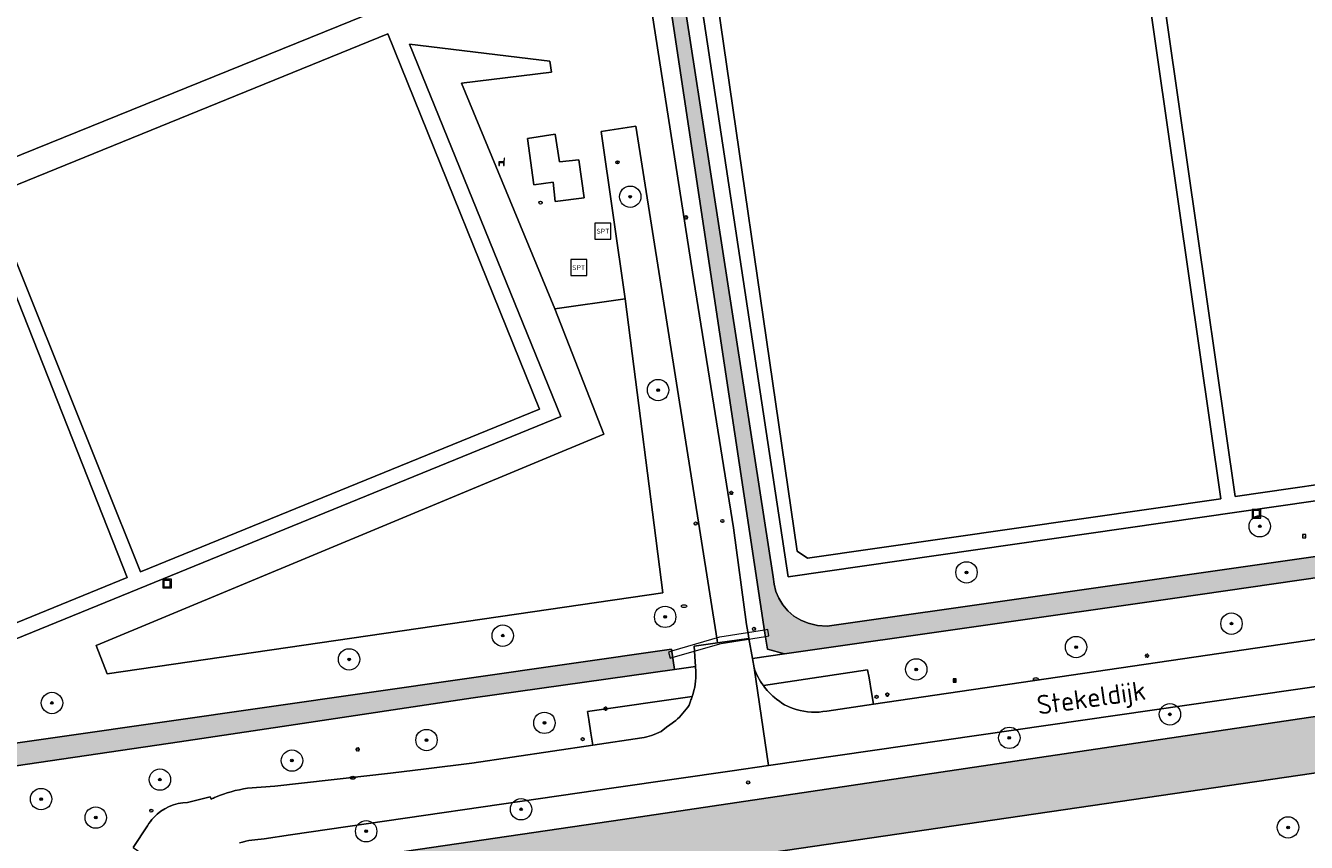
# Model space of a CAD drawing. Header units: metres. Extents: x 125349 to 128236, y 501602 to 503797.
# Tile 562 of 656: x 127025 to 127145, y 502794 to 502870. Entities that reach past the tile are written whole.
import ezdxf
from ezdxf.enums import TextEntityAlignment as Align

# ---------------------------------------------------------------- set-up
doc = ezdxf.new("R2010")
doc.units = ezdxf.units.M
doc.layers.get('0').update_dxf_attribs({"linetype": 'CONTINUOUS'})
for name, color, linetype, lineweight in [('B-WE-GK-BESCHOEIING-G', 130, 'GK-BESCHOEIING-SO', 18), ('B-WE-GR-BEPLANTING_CULTUUR_BOSPLANTSOEN-GV', 90, 'CONTINUOUS', 18), ('B-WE-GR-BOOM-S-500', 90, 'CONTINUOUS', 18), ('B-WE-IE-MEUBILAIR-S', 7, 'CONTINUOUS', 18), ('B-WE-IE-MEUBILAIR_WEGMEUBILAIR-S', 7, 'CONTINUOUS', 18), ('B-WE-IE-MEUBILAIR_WEGMEUBILAIR_AFVALBAK-S', 7, 'CONTINUOUS', 18), ('B-WE-KW-KUNSTWERK_DUIKER-GV', 170, 'CONTINUOUS', 18), ('B-WE-OG-TERREIN_BEGROEID-GV', 7, 'CONTINUOUS', 18), ('B-WE-OG-TERREIN_ONBEGROEID_ZAND-GV', 7, 'CONTINUOUS', 18), ('B-WE-OG-TOPOGRAFIE-T18', 10, 'CONTINUOUS', 18), ('B-WE-OG-WATER-GV', 130, 'CONTINUOUS', 18), ('B-WE-OG-WATER_SLOOT-GV', 120, 'CONTINUOUS', 18), ('B-WE-VH-GESLOTENVERHARDING_ASFALT-GV', 10, 'CONTINUOUS', 18), ('B-WE-VH-GESLOTENVERHARDING_BETON-GV', 10, 'CONTINUOUS', 18), ('B-WE-VH-HALFVERHARDING-GV', 130, 'CONTINUOUS', 18), ('B-WE-VH-ONVERHARD-GV', 252, 'CONTINUOUS', 18), ('B-WE-VH-OPENVERHARDING-GV', 90, 'CONTINUOUS', 18), ('B-WE-VH-OPENVERHARDING_STRAATBAKSTEEN-GV', 90, 'CONTINUOUS', 18)]:
    doc.layers.add(name, color=color, linetype=linetype, lineweight=lineweight)
doc.layers.add('B-WE-OG-WATER-V', color=7, linetype='CONTINUOUS', lineweight=18, true_color=0xbee8ff)
doc.layers.add('B-WE-OG-WATER_SLOOT-V', color=7, linetype='CONTINUOUS', lineweight=18, true_color=0x73e9ff)
doc.styles.add('NLCS-ISO', font='NLCS-ISO.ttf')
doc.styles.add('NLCS-ISO-M1000-T18', font='NLCS-ISO.ttf', dxfattribs={"height": 1.8})
doc.linetypes.add('GK-BESCHOEIING-SO', pattern='A,18,-3,[1,NLCS.SHX,S=0.6,R=0,X=0,Y=0],-3', length=24)

# ---------------------------------------------------------------- blocks, each defined once
blk = doc.blocks.new('SIE-WEG_AFVALBAK-SO')
at = {"color": 0, "linetype": 'ByBlock', "lineweight": 18}
for points in [[(-2, -2), (2, -2), (2, 2), (-2, 2)], [(-1.5, -1.5), (1.5, -1.5), (1.5, 1.5), (-1.5, 1.5)]]:
    blk.add_lwpolyline(points, close=True, dxfattribs=at)
blk = doc.blocks.new('SIE-MEUBILAIR_BORD_LOCATIEPAAL-SO')
blk.add_lwpolyline([(-0.75, -0.75), (0.75, -0.75), (0.75, 0.75), (-0.75, 0.75)], close=True)
at = {"style": 'NLCS-ISO'}
blk.add_text('lp', height=0.75, dxfattribs=at).set_placement((0.01, 0.12), align=Align.MIDDLE_CENTER)
blk = doc.blocks.new('SIE-MEUBILAIR_BORD_INFORMATIE-SO')
h = blk.add_hatch(color=256)
h.dxf.hatch_style = 1
h.paths.add_polyline_path([(0.13, 0.2), (-0.33, 0.2), (-0.33, 0.08), (-0.13, 0.08), (-0.13, -0.65), (0.13, -0.65)])
h = blk.add_hatch(color=256)
h.dxf.hatch_style = 1
edge = h.paths.add_edge_path()
edge.add_arc((0, 0.5), 0.149, 0, 360)
for points in [[(-0.75, -0.75), (0.75, -0.75), (0.75, 0.75), (-0.75, 0.75)], [(0.13, 0.2), (-0.33, 0.2), (-0.33, 0.08), (-0.13, 0.08), (-0.13, -0.65), (0.13, -0.65)]]:
    blk.add_lwpolyline(points, close=True)
blk.add_circle((0, 0.5), 0.149)
blk = doc.blocks.new('SIE-MEUBILAIR_PAAL_LICHTMAST-SO')
for points in [[(-0.62, 0), (-1, 0)], [(-0.71, 0.71), (-0.44, 0.44)], [(0, 1), (0, 0.62)], [(0.44, 0.44), (0.71, 0.71)], [(1, 0), (0.62, 0)], [(-0.71, -0.71), (-0.44, -0.44)], [(0, -0.62), (0, -1)], [(0.44, -0.44), (0.71, -0.71)]]:
    blk.add_lwpolyline(points)
blk.add_circle((0, 0), 0.5)
blk = doc.blocks.new('SIE-MEUBILAIR_PAAL_VLAGGENMAST-SO')
h = blk.add_hatch(color=256)
h.dxf.hatch_style = 1
h.paths.add_polyline_path([(-0.18, 0.5), (0.32, 0.25), (-0.18, 0)])
blk.add_line((-0.18, 0), (-0.18, -0.47))
blk.add_lwpolyline([(-0.18, 0.5), (0.32, 0.25), (-0.18, 0)], close=True)
blk.add_circle((0, 0), 0.75)
blk = doc.blocks.new('SIE-MEUBILAIR_PAAL_AFSLUITPAAL-SO')
blk.add_circle((0, 0), 0.75)
at = {"style": 'NLCS-ISO'}
blk.add_text('af', height=0.75, dxfattribs=at).set_placement((0, 0.05), align=Align.MIDDLE_CENTER)
blk = doc.blocks.new('SIE-MEUBILAIR_PAAL_VERKEERSBORD-SO')
blk.add_circle((0, 0), 0.75)
at = {"style": 'NLCS-ISO'}
blk.add_text('vb', height=0.75, dxfattribs=at).set_placement((0, 0.07), align=Align.MIDDLE_CENTER)
blk = doc.blocks.new('SIE-MEUBILAIR_PUT_KOLK-SO')
blk.add_ellipse((0, 0), major_axis=(1.25, 0), ratio=0.54)
at = {"style": 'NLCS-ISO'}
blk.add_text('klk', height=0.75, dxfattribs=at).set_placement((0.03, 0), align=Align.MIDDLE_CENTER)
blk = doc.blocks.new('SIE-MEUBILAIR_PUT-SO')
blk.add_ellipse((0, 0), major_axis=(1.25, 0), ratio=0.54)
blk = doc.blocks.new('SIE-WEG_SPEELTOESTEL-SO')
at = {"flags": 128}
blk.add_lwpolyline([(-3.75, -3.75), (3.75, -3.75), (3.75, 3.75), (-3.75, 3.75)], close=True, dxfattribs=at)
at = {"style": 'NLCS-ISO'}
blk.add_text('SPT', height=2.25, dxfattribs=at).set_placement((0, 0), align=Align.MIDDLE_CENTER)
blk = doc.blocks.new('SIE-WEG_ZITBANK-SO')
at = {"color": 0, "linetype": 'ByBlock', "lineweight": 18}
blk.add_lwpolyline([(-0.91, -1.63), (-0.91, -0.2), (1.09, -0.2), (1.09, -1.63), (1.29, -1.63), (1.29, -0.21), (1.54, 1.78), (1.33, 1.78), (1.11, 0), (-1.11, 0), (-1.11, -1.63)], close=True, dxfattribs=at)
blk = doc.blocks.new('SGR-BOOM_01-SO')
at = {"linetype": 'ByBlock', "lineweight": 18}
h = blk.add_hatch(color=0, dxfattribs=at)
h.dxf.hatch_style = 1
edge = h.paths.add_edge_path()
edge.add_arc((0, 0), 0.25, 0, 360)
at = {"color": 0, "linetype": 'ByBlock', "lineweight": 18}
for radius in [2, 0.25]:
    blk.add_circle((0, 0), radius, dxfattribs=at)

msp = doc.modelspace()

# ---------------------------------------------------------------- hatches: boundary and pattern name
at = {"layer": 'B-WE-OG-WATER-V'}
msp.add_hatch(color=256, dxfattribs=at).paths.add_polyline_path([(126925.692, 502862.179), (126926.725, 502862.599), (126929.444, 502863.705), (126998.342, 502891.735), (127000, 502892.411), (127068.237, 502920.434), (127146.516, 502952.024), (127196.733, 502973.001), (127260.705, 502998.784), (127260.857, 502998.82), (127261.013, 502998.828), (127261.168, 502998.808), (127261.317, 502998.761), (127261.455, 502998.687), (127261.567, 502998.585), (127261.661, 502998.466), (127261.733, 502998.333), (127261.782, 502998.19), (127261.807, 502998.041), (127261.945, 502997.108), (127262.153, 502995.7), (127264.042, 502982.918), (127274.544, 502911.835), (127274.907, 502909.378), (127282.182, 502860.137), (127282.031, 502858.976), (127281.742, 502858.155), (127281.334, 502857.386), (127268.035, 502838.479), (127192.199, 502827.152), (127174.64, 502824.496), (127100.104, 502813.864), (127099.193, 502813.92), (127098.304, 502814.128), (127097.618, 502814.416), (127096.987, 502814.81), (127096.427, 502815.299), (127095.952, 502815.872), (127095.582, 502816.467), (127095.305, 502817.11), (127095.127, 502817.788), (127095.052, 502818.484), (127085.615, 502879.411), (127084.34, 502879.16), (127094.277, 502813.207), (127094.502, 502811.717), (127096.103, 502811.268), (127132.621, 502816.48), (127179.344, 502823.246), (127230.768, 502830.464), (127268.638, 502836.128), (127269.888, 502836.64), (127270.897, 502837.476), (127280.482, 502851.498), (127284.384, 502857.206), (127284.591, 502857.745), (127284.735, 502858.304), (127284.823, 502858.953), (127284.833, 502859.607), (127284.584, 502861.398), (127283.981, 502865.851), (127266.618, 502983.933), (127264.357, 502999.307), (127264.347, 502999.447), (127264.363, 502999.639), (127264.412, 502999.825), (127264.492, 503000), (127264.602, 503000.168), (127264.738, 503000.316), (127264.896, 503000.44), (127265.072, 503000.536), (127265.86, 503000.856), (127270.744, 503002.841), (127363.988, 503040.735), (127500, 503096.01), (127557.609, 503119.4), (127566.001, 503122.807), (127564.637, 503126.313), (127556.879, 503123.274), (127513.142, 503105.462), (127471.191, 503088.149), (127356.647, 503040.877), (127237.227, 502993.046), (127157.527, 502959.981), (127056.473, 502918.71), (126986.353, 502890.514), (126953.022, 502877.282), (126938.276, 502870.698), (126816.16, 502822.047), (126799.469, 502814.983), (126798.43, 502814.189), (126797.678, 502813.119), (126797.298, 502811.964), (126794.069, 502810.633), (126794.114, 502810.547), (126794.255, 502810.364), (126794.427, 502810.209), (126794.623, 502810.087), (126794.838, 502810.003), (126795.065, 502809.958), (126801.742, 502812.259), (126815.875, 502817.472), (126882.56, 502844.385), (126887.864, 502846.257), (126892.686, 502848.457), (126899.347, 502851.123), (126904.204, 502852.841), (126910.749, 502855.949), (126912.045, 502856.396), (126920.665, 502860.142), (126923.134, 502861.019), (126923.894, 502860.754), (126924.227, 502860.545), (126924.713, 502859.369), (126926.414, 502855.193), (126931.221, 502843.57), (126935.053, 502834.355), (126938.599, 502825.858), (126938.915, 502825.79), (126939.468, 502825.67), (126940.871, 502825.979), (126940.481, 502826.935), (126939.727, 502828.784)])
at = {"layer": 'B-WE-OG-WATER_SLOOT-V'}
h = msp.add_hatch(color=256, dxfattribs=at)
edge = h.paths.add_edge_path()
edge.add_line((127085.798, 502809.814), (127085.547, 502811.715))
edge.add_line((127085.547, 502811.715), (127000, 502799.451))
edge.add_line((127000, 502799.451), (126998.342, 502799.213))
edge.add_line((126998.342, 502799.213), (126955.688, 502792.793))
edge.add_arc((126955.258, 502794.53), 1.789, 239.26043, 283.8949, ccw=False)
edge.add_arc((126955.342, 502794.604), 1.896, 209.83615, 238.24836, ccw=False)
edge.add_line((126953.697, 502793.661), (126944.08, 502818.913))
edge.add_arc((126943.027, 502818.4), 1.171, 25.94948, 111.79499)
edge.add_arc((126943.06, 502818.415), 1.17, 113.56703, 183.59811)
edge.add_arc((126943.172, 502818.43), 1.283, 183.94661, 193.03128)
edge.add_line((126941.922, 502818.141), (126950.509, 502795.93))
edge.add_line((126950.509, 502795.93), (126951.495, 502793.379))
edge.add_arc((126955.276, 502794.485), 3.939, 196.30433, 241.95795)
edge.add_arc((126955.277, 502794.541), 3.989, 242.32472, 291.1769)
edge.add_line((126956.718, 502790.821), (126959.507, 502791.242))
edge.add_line((126959.507, 502791.242), (126975.898, 502793.717))
edge.add_line((126975.898, 502793.717), (126998.342, 502796.999))
edge.add_line((126998.342, 502796.999), (127000, 502797.243))
edge.add_line((127000, 502797.243), (127039.526, 502803.047))
edge.add_line((127039.526, 502803.047), (127049.737, 502804.575))
edge.add_line((127049.737, 502804.575), (127066.989, 502807.157))
edge.add_line((127066.989, 502807.157), (127085.798, 502809.814))
h = msp.add_hatch(color=256, dxfattribs=at)
edge = h.paths.add_edge_path()
edge.add_arc((127048.889, 502787.353), 1.276, 191.54981, 276.72708)
edge.add_line((127049.039, 502786.085), (127082.105, 502790.8))
edge.add_line((127082.105, 502790.8), (127198.458, 502807.84))
edge.add_arc((127198.954, 502804.931), 2.951, 80.20629, 99.67888, ccw=False)
edge.add_arc((127198.872, 502804.799), 3.095, 52.4093, 79.12059, ccw=False)
edge.add_line((127200.76, 502807.252), (127237.053, 502782.975))
edge.add_arc((127237.522, 502783.776), 0.928, 239.6729, 316.30575)
edge.add_line((127238.193, 502783.135), (127239.932, 502785.731))
edge.add_arc((127239.148, 502786.272), 0.952, 325.39184, 369.67174)
edge.add_arc((127238.937, 502786.257), 1.163, 8.64042, 46.06874)
edge.add_line((127239.744, 502787.095), (127201.16, 502813.048))
edge.add_arc((127199.571, 502809.508), 3.88, 65.82755, 92.33572)
edge.add_line((127199.413, 502813.385), (127080.953, 502795.753))
edge.add_line((127080.953, 502795.753), (127048.839, 502791.057))
edge.add_arc((127048.909, 502789.452), 1.607, 92.50447, 139.46494)
edge.add_line((127047.688, 502790.496), (127047.682, 502790.49))
edge.add_line((127047.682, 502790.49), (127047.684, 502790.49))
edge.add_arc((127048.826, 502789.617), 1.437, 142.60418, 178.60876)
edge.add_line((127047.389, 502789.652), (127047.639, 502787.097))

# ---------------------------------------------------------------- linework, layer by layer
at = {"layer": 'B-WE-GK-BESCHOEIING-G', "flags": 128}
msp.add_lwpolyline([(127048.839, 502791.057), (127080.953, 502795.753), (127199.413, 502813.385)], dxfattribs=at)
at = {"layer": 'B-WE-GR-BEPLANTING_CULTUUR_BOSPLANTSOEN-GV', "flags": 128}
msp.add_lwpolyline([(127198.458, 502807.84), (127082.105, 502790.8)], dxfattribs=at)
at = {"layer": 'B-WE-KW-KUNSTWERK_DUIKER-GV', "flags": 128}
msp.add_lwpolyline([(127085.694, 502810.948), (127090.163, 502812.253), (127094.324, 502812.902), (127094.621, 502812.949), (127094.528, 502813.541), (127094.232, 502813.495), (127090.052, 502812.842), (127090.014, 502812.834), (127085.526, 502811.523), (127085.238, 502811.439), (127085.406, 502810.863)], close=True, dxfattribs=at)
at = {"layer": 'B-WE-OG-TERREIN_BEGROEID-GV', "flags": 128}
for points in [[(127213.664, 502821.405), (127218.192, 502822.152), (127227.339, 502823.514), (127231.24, 502824.066), (127273.052, 502830.086), (127285.172, 502848.289), (127280.482, 502851.498), (127270.897, 502837.476), (127269.888, 502836.64), (127268.638, 502836.128), (127230.768, 502830.464), (127179.344, 502823.246), (127132.621, 502816.48), (127096.103, 502811.268)], [(127104.241, 502807.657), (127104.43, 502806.56), (127192.202, 502819.447), (127207.258, 502822.009)], [(127205.662, 502817.093), (127199.508, 502816.096), (127182.8, 502813.54), (127094.594, 502800.811)], [(127048.839, 502791.057), (127080.953, 502795.753), (127199.413, 502813.385)], [(127096.103, 502811.268), (127093.108, 502810.832), (127093.262, 502809.959)], [(127087.803, 502809.607), (127087.771, 502810.089), (127085.798, 502809.814), (127066.989, 502807.157), (127049.737, 502804.575), (127039.526, 502803.047), (127000, 502797.243), (126998.342, 502796.999), (126975.898, 502793.717)], [(127094.125, 502808.294), (127103.879, 502809.76), (127104.007, 502809.019), (127104.241, 502807.657)], [(127077.784, 502805.136), (127077.663, 502805.865), (127087.469, 502807.291)], [(127045.881, 502798.692), (127048.433, 502798.898), (127059.239, 502800.1), (127062.59, 502800.502), (127066.842, 502801.053), (127078.185, 502802.726), (127078.001, 502803.834), (127077.784, 502805.136)], [(127094.594, 502800.811), (127091.206, 502800.322), (127080.35, 502798.755), (127049.886, 502794.345), (127047.437, 502793.947)], [(127040.267, 502797.366), (127042.369, 502797.903), (127042.48, 502797.676)], [(127035.182, 502793.148), (127036.517, 502795.185)]]:
    msp.add_lwpolyline(points, dxfattribs=at)
at = {"layer": 'B-WE-OG-TERREIN_BEGROEID-GV'}
for points in [[(127087.469, 502807.291, 0.0966999), (127087.803, 502809.607)], [(127093.262, 502809.959, 0.0775111), (127094.125, 502808.294)], [(127042.48, 502797.676, -0.0101014), (127042.884, 502797.856)], [(127042.884, 502797.856, -0.0640159), (127045.881, 502798.692)], [(127037.1, 502795.958, -0.2013769), (127040.267, 502797.366)], [(127036.517, 502795.185, -0.0530884), (127037.1, 502795.958)], [(127047.437, 502793.947, 0.0638725), (127045.136, 502793.584)]]:
    msp.add_lwpolyline(points, format="xyb", dxfattribs=at)
at = {"layer": 'B-WE-OG-TERREIN_ONBEGROEID_ZAND-GV', "flags": 128}
msp.add_lwpolyline([(127076.855, 502857.51), (127075.055, 502857.309), (127074.653, 502859.911), (127072.052, 502859.51), (127072.655, 502855.157), (127074.455, 502855.408), (127074.656, 502853.607), (127077.357, 502853.957)], close=True, dxfattribs=at)
at = {"layer": 'B-WE-OG-WATER-GV', "flags": 128}
for points in [[(127084.34, 502879.16), (127094.277, 502813.207), (127094.502, 502811.717), (127096.103, 502811.268), (127132.621, 502816.48), (127179.344, 502823.246), (127230.768, 502830.464), (127268.638, 502836.128), (127269.888, 502836.64), (127270.897, 502837.476), (127280.482, 502851.498), (127284.384, 502857.206), (127284.591, 502857.745), (127284.735, 502858.304), (127284.823, 502858.953), (127284.833, 502859.607), (127284.584, 502861.398), (127283.981, 502865.851), (127266.618, 502983.933)], [(127274.907, 502909.378), (127282.182, 502860.137), (127282.031, 502858.976), (127281.742, 502858.155), (127281.334, 502857.386), (127268.035, 502838.479), (127192.199, 502827.152), (127174.64, 502824.496), (127100.104, 502813.864), (127099.193, 502813.92), (127098.304, 502814.128), (127097.618, 502814.416), (127096.987, 502814.81), (127096.427, 502815.299), (127095.952, 502815.872), (127095.582, 502816.467), (127095.305, 502817.11), (127095.127, 502817.788), (127095.052, 502818.484), (127085.615, 502879.411)]]:
    msp.add_lwpolyline(points, dxfattribs=at)
at = {"layer": 'B-WE-OG-WATER_SLOOT-GV', "flags": 128}
for points in [[(127199.413, 502813.385), (127080.953, 502795.753)], [(127085.798, 502809.814), (127085.547, 502811.715), (127000, 502799.451)], [(126956.718, 502790.821), (126959.507, 502791.242), (126975.898, 502793.717), (126998.342, 502796.999), (127000, 502797.243), (127039.526, 502803.047), (127049.737, 502804.575), (127066.989, 502807.157), (127085.798, 502809.814)], [(127082.105, 502790.8), (127198.458, 502807.84)], [(127080.953, 502795.753), (127048.839, 502791.057)]]:
    msp.add_lwpolyline(points, dxfattribs=at)
at = {"layer": 'B-WE-VH-GESLOTENVERHARDING_ASFALT-GV', "flags": 128}
for points in [[(127207.258, 502822.009), (127192.202, 502819.447), (127104.43, 502806.56)], [(127094.594, 502800.811), (127182.8, 502813.54), (127199.508, 502816.096)], [(127093.262, 502809.959), (127094.594, 502800.811)], [(127104.43, 502806.56), (127100.057, 502805.918)]]:
    msp.add_lwpolyline(points, dxfattribs=at)
at = {"layer": 'B-WE-VH-GESLOTENVERHARDING_ASFALT-GV'}
for points in [[(127094.125, 502808.294, -0.0775111), (127093.262, 502809.959)], [(127095.16, 502807.2, -0.0624878), (127094.125, 502808.294)], [(127097.208, 502806.072, -0.120222), (127095.16, 502807.2)], [(127100.057, 502805.918, -0.1221517), (127097.208, 502806.072)]]:
    msp.add_lwpolyline(points, format="xyb", dxfattribs=at)
at = {"layer": 'B-WE-VH-GESLOTENVERHARDING_BETON-GV', "flags": 128}
for points in [[(127047.437, 502793.947), (127049.886, 502794.345), (127080.35, 502798.755), (127091.206, 502800.322), (127094.594, 502800.811), (127093.262, 502809.959), (127093.108, 502810.832), (127092.777, 502812.716), (127089.837, 502812.297), (127087.647, 502811.985), (127087.771, 502810.089)], [(127087.771, 502810.089), (127087.803, 502809.607)], [(127087.298, 502806.856), (127087.184, 502806.474)], [(127085.934, 502805.023), (127085.378, 502804.639), (127085.06, 502804.421), (127084.552, 502804.005)], [(127078.185, 502802.726), (127066.842, 502801.053), (127062.59, 502800.502), (127059.239, 502800.1), (127048.433, 502798.898), (127045.881, 502798.692)], [(127082.751, 502803.4), (127078.185, 502802.726)], [(127042.48, 502797.676), (127042.369, 502797.903), (127040.267, 502797.366)], [(127036.517, 502795.185), (127035.182, 502793.148), (127040.459, 502789.499)]]:
    msp.add_lwpolyline(points, dxfattribs=at)
at = {"layer": 'B-WE-VH-GESLOTENVERHARDING_BETON-GV'}
for points in [[(127087.803, 502809.607, -0.0966999), (127087.469, 502807.291)], [(127087.469, 502807.291, -0.0202686), (127087.298, 502806.856)], [(127087.184, 502806.474, -0.0588991), (127085.934, 502805.023)], [(127084.552, 502804.005, -0.0715709), (127082.751, 502803.4)], [(127042.884, 502797.856, 0.0101014), (127042.48, 502797.676)], [(127045.881, 502798.692, 0.0640159), (127042.884, 502797.856)], [(127040.267, 502797.366, 0.2013769), (127037.1, 502795.958)], [(127037.1, 502795.958, 0.0530884), (127036.517, 502795.185)], [(127045.136, 502793.584, -0.0638725), (127047.437, 502793.947)]]:
    msp.add_lwpolyline(points, format="xyb", dxfattribs=at)
at = {"layer": 'B-WE-VH-HALFVERHARDING-GV', "flags": 128}
for points in [[(127020.941, 502856.479), (127006.617, 502891.349), (127043.98, 502906.519), (127058.154, 502871.548)], [(127129.335, 502888.177), (127169.155, 502893.991), (127178.389, 502831.802), (127138.269, 502825.988)], [(127088.416, 502882.163), (127127.984, 502887.977), (127136.919, 502825.788), (127098.25, 502820.224), (127097.3, 502820.874)], [(127073.18, 502834.177), (127035.867, 502818.957), (127021.742, 502854.128), (127059.006, 502869.297)], [(127076.855, 502857.51), (127077.357, 502853.957), (127074.656, 502853.607), (127074.455, 502855.408), (127072.655, 502855.157), (127072.052, 502859.51), (127074.653, 502859.911), (127075.055, 502857.309)], [(127000, 502805.65), (126998.342, 502805.415), (126996.828, 502805.237), (126983.474, 502838.673), (127000, 502845.306), (127020.691, 502853.677), (127034.616, 502818.407), (127005.256, 502806.392)]]:
    msp.add_lwpolyline(points, close=True, dxfattribs=at)
for points in [[(127086.848, 502881.98), (127096.432, 502818.485), (127261.496, 502842.285), (127281.183, 502859.248), (127281.032, 502860.897), (127262.379, 502844.981), (127261.628, 502845.632), (127252.845, 502906.17)], [(127005.197, 502804.907), (127075.166, 502833.492), (127061.032, 502868.335), (127074.142, 502866.737), (127074.317, 502865.716), (127065.897, 502864.663), (127074.61, 502843.549), (127081.213, 502844.501), (127078.954, 502860.163), (127082.206, 502860.663), (127089.797, 502812.553), (127089.837, 502812.297), (127092.777, 502812.716), (127092.731, 502812.981), (127092.55, 502814.019), (127091.345, 502823.074), (127087.482, 502846.989), (127082.163, 502881.211)]]:
    msp.add_lwpolyline(points, dxfattribs=at)
at = {"layer": 'B-WE-VH-ONVERHARD-GV', "flags": 128}
for points in [[(127085.615, 502879.411), (127095.052, 502818.484), (127095.127, 502817.788), (127095.305, 502817.11), (127095.582, 502816.467), (127095.952, 502815.872), (127096.427, 502815.299), (127096.987, 502814.81), (127097.618, 502814.416), (127098.304, 502814.128), (127099.193, 502813.92), (127100.104, 502813.864), (127174.64, 502824.496), (127192.199, 502827.152), (127268.035, 502838.479), (127281.334, 502857.386), (127281.742, 502858.155), (127282.031, 502858.976), (127282.182, 502860.137), (127274.907, 502909.378)], [(127252.845, 502906.17), (127261.628, 502845.632), (127262.379, 502844.981), (127281.032, 502860.897), (127281.183, 502859.248), (127261.496, 502842.285), (127096.432, 502818.485), (127086.848, 502881.98)], [(127082.163, 502881.211), (127087.482, 502846.989), (127091.345, 502823.074), (127092.55, 502814.019), (127092.731, 502812.981), (127092.777, 502812.716), (127093.108, 502810.832), (127096.103, 502811.268), (127094.502, 502811.717), (127094.277, 502813.207), (127084.34, 502879.16)], [(127081.213, 502844.501), (127084.73, 502816.993), (127032.759, 502809.414), (127031.707, 502812.064), (127079.193, 502831.833), (127074.61, 502843.549), (127065.897, 502864.663), (127074.317, 502865.716), (127074.142, 502866.737), (127061.032, 502868.335), (127075.166, 502833.492), (127005.197, 502804.907), (127000, 502804.141), (126994.981, 502803.434), (126974.387, 502800.611), (126953.843, 502797.686), (126944.003, 502822.227), (126942.963, 502821.777), (126940.902, 502820.786), (126941.892, 502818.342)], [(126955.688, 502792.793), (126998.342, 502799.213), (127000, 502799.451), (127085.547, 502811.715), (127085.798, 502809.814), (127087.771, 502810.089), (127087.647, 502811.985), (127089.837, 502812.297), (127089.797, 502812.553), (127082.206, 502860.663), (127078.954, 502860.163), (127081.213, 502844.501)]]:
    msp.add_lwpolyline(points, dxfattribs=at)
for points in [[(127020.941, 502856.479), (127058.154, 502871.548), (127043.98, 502906.519), (127006.617, 502891.349)], [(127129.335, 502888.177), (127138.269, 502825.988), (127178.389, 502831.802), (127169.155, 502893.991)], [(127088.416, 502882.163), (127097.3, 502820.874), (127098.25, 502820.224), (127136.919, 502825.788), (127127.984, 502887.977)], [(127073.18, 502834.177), (127059.006, 502869.297), (127021.742, 502854.128), (127035.867, 502818.957)], [(127020.691, 502853.677), (127000, 502845.306), (126983.474, 502838.673), (126996.828, 502805.237), (126998.342, 502805.415), (127000, 502805.65), (127005.256, 502806.392), (127034.616, 502818.407)], [(127081.213, 502844.501), (127074.61, 502843.549), (127079.193, 502831.833), (127031.707, 502812.064), (127032.759, 502809.414), (127084.73, 502816.993)]]:
    msp.add_lwpolyline(points, close=True, dxfattribs=at)
at = {"layer": 'B-WE-VH-OPENVERHARDING-GV', "flags": 128}
for points in [[(127087.469, 502807.291), (127077.663, 502805.865), (127077.784, 502805.136)], [(127087.184, 502806.474), (127087.298, 502806.856)], [(127077.784, 502805.136), (127078.001, 502803.834), (127078.185, 502802.726)], [(127085.378, 502804.639), (127085.934, 502805.023)], [(127084.552, 502804.005), (127085.06, 502804.421), (127085.378, 502804.639)], [(127078.185, 502802.726), (127082.751, 502803.4)]]:
    msp.add_lwpolyline(points, dxfattribs=at)
at = {"layer": 'B-WE-VH-OPENVERHARDING-GV'}
for points in [[(127087.298, 502806.856, 0.0202686), (127087.469, 502807.291)], [(127085.934, 502805.023, 0.0588991), (127087.184, 502806.474)], [(127082.751, 502803.4, 0.0715709), (127084.552, 502804.005)]]:
    msp.add_lwpolyline(points, format="xyb", dxfattribs=at)
at = {"layer": 'B-WE-VH-OPENVERHARDING_STRAATBAKSTEEN-GV', "flags": 128}
for points in [[(127104.241, 502807.657), (127104.007, 502809.019), (127103.879, 502809.76), (127094.125, 502808.294)], [(127100.057, 502805.918), (127104.43, 502806.56), (127104.241, 502807.657)]]:
    msp.add_lwpolyline(points, dxfattribs=at)
at = {"layer": 'B-WE-VH-OPENVERHARDING_STRAATBAKSTEEN-GV'}
for points in [[(127094.125, 502808.294, 0.0624878), (127095.16, 502807.2)], [(127095.16, 502807.2, 0.120222), (127097.208, 502806.072)], [(127097.208, 502806.072, 0.1221517), (127100.057, 502805.918)]]:
    msp.add_lwpolyline(points, format="xyb", dxfattribs=at)

# ---------------------------------------------------------------- block references
at = {"layer": 'B-WE-GR-BOOM-S-500', "xscale": 0.5, "yscale": 0.5, "zscale": 0.5}
for p in [(127081.67, 502854.053), (127084.281, 502835.952), (127140.558, 502823.208), (127113.126, 502818.891), (127084.938, 502814.732), (127137.911, 502814.096), (127069.744, 502812.973), (127123.373, 502811.899), (127055.373, 502810.754), (127108.428, 502809.815), (127027.584, 502806.671), (127132.152, 502805.61), (127073.65, 502804.812), (127062.616, 502803.202), (127117.131, 502803.411), (127050.033, 502801.281), (127037.678, 502799.5), (127026.569, 502797.674), (127071.459, 502796.723), (127031.675, 502795.95), (127056.971, 502794.666), (127143.198, 502795.024)]:
    msp.add_blockref('SGR-BOOM_01-SO', p, dxfattribs=at)
at = {"layer": 'B-WE-IE-MEUBILAIR-S', "xscale": 0.2, "yscale": 0.2, "zscale": 0.2}
for name, p in [('SIE-MEUBILAIR_PAAL_VLAGGENMAST-SO', (127080.475, 502857.273)), ('SIE-MEUBILAIR_PAAL_AFSLUITPAAL-SO', (127073.287, 502853.495)), ('SIE-MEUBILAIR_PAAL_LICHTMAST-SO', (127086.884, 502852.113)), ('SIE-MEUBILAIR_PAAL_LICHTMAST-SO', (127091.122, 502826.337)), ('SIE-MEUBILAIR_PAAL_AFSLUITPAAL-SO', (127087.791, 502823.46)), ('SIE-MEUBILAIR_PAAL_AFSLUITPAAL-SO', (127090.292, 502823.699)), ('SIE-MEUBILAIR_BORD_LOCATIEPAAL-SO', (127144.712, 502822.292)), ('SIE-MEUBILAIR_PUT-SO', (127086.704, 502815.731)), ('SIE-MEUBILAIR_PAAL_VERKEERSBORD-SO', (127093.246, 502813.602)), ('SIE-MEUBILAIR_PAAL_LICHTMAST-SO', (127130.021, 502811.089)), ('SIE-MEUBILAIR_BORD_INFORMATIE-SO', (127112.024, 502808.782)), ('SIE-MEUBILAIR_PUT_KOLK-SO', (127119.612, 502808.91)), ('SIE-MEUBILAIR_PAAL_VERKEERSBORD-SO', (127104.713, 502807.25)), ('SIE-MEUBILAIR_PAAL_LICHTMAST-SO', (127105.719, 502807.453)), ('SIE-MEUBILAIR_PAAL_LICHTMAST-SO', (127079.358, 502806.152)), ('SIE-MEUBILAIR_PAAL_LICHTMAST-SO', (127056.178, 502802.324)), ('SIE-MEUBILAIR_PAAL_VERKEERSBORD-SO', (127077.219, 502803.287)), ('SIE-MEUBILAIR_PUT_KOLK-SO', (127055.719, 502799.679)), ('SIE-MEUBILAIR_PAAL_VERKEERSBORD-SO', (127092.706, 502799.239)), ('SIE-MEUBILAIR_PAAL_VERKEERSBORD-SO', (127036.872, 502796.598))]:
    msp.add_blockref(name, p, dxfattribs=at)
at = {"layer": 'B-WE-IE-MEUBILAIR_WEGMEUBILAIR-S', "xscale": 0.2, "yscale": 0.2, "zscale": 0.2}
for name, p in [('SIE-WEG_ZITBANK-SO', (127069.614, 502857.307)), ('SIE-WEG_SPEELTOESTEL-SO', (127079.118, 502850.824)), ('SIE-WEG_SPEELTOESTEL-SO', (127076.856, 502847.416))]:
    msp.add_blockref(name, p, dxfattribs=at)
at = {"layer": 'B-WE-IE-MEUBILAIR_WEGMEUBILAIR_AFVALBAK-S', "xscale": 0.2, "yscale": 0.2, "zscale": 0.2}
for p in [(127140.247, 502824.379), (127038.353, 502817.848)]:
    msp.add_blockref('SIE-WEG_AFVALBAK-SO', p, dxfattribs=at)

# ---------------------------------------------------------------- texts
at = {"layer": 'B-WE-OG-TOPOGRAFIE-T18', "style": 'NLCS-ISO-M1000-T18'}
msp.add_text('Stekeldijk', height=1.8, rotation=8.1, dxfattribs=at).set_placement((127124.835, 502806.906), align=Align.MIDDLE)

doc.saveas('drawing.dxf')
